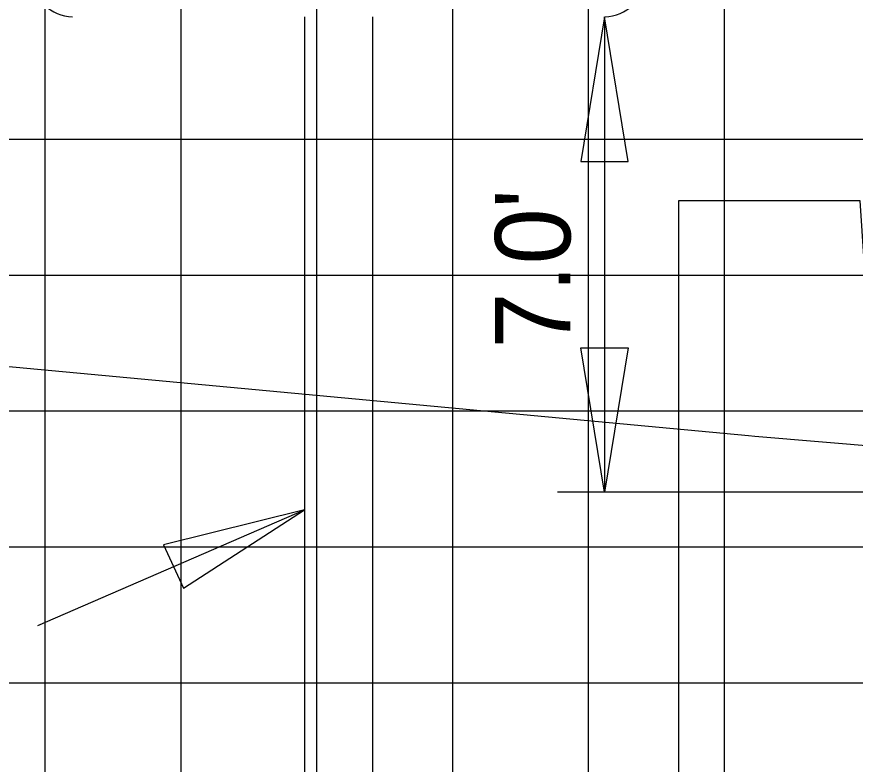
# Model space of a CAD drawing. Extents: x 1797809 to 2198143, y 249608 to 1237864.
# Drawn here: x 2197012.29 to 2197024.63, y 1237173.91 to 1237184.91 of the extents above; entities that cross this region are included whole.
import ezdxf

# ---------------------------------------------------------------- set-up
doc = ezdxf.new("R2010")
doc.units = 0
for name, color, linetype in [('3', 7, 'Continuous'), ('Default', 7, 'Continuous'), ('DESIGN - SHEET - Light Grid', 7, 'Continuous'), ('GSCOLORFILL', 7, 'Continuous'), ('GSDIMS', 7, 'Continuous'), ('GSSHT', 7, 'Continuous'), ('Level 55', 7, 'Continuous')]:
    doc.layers.add(name, color=color, linetype=linetype)

msp = doc.modelspace()

# ---------------------------------------------------------------- linework, layer by layer
at = {"layer": '3'}
for p, q in [((2197016.527, 1237184.909), (2197016.527, 1237165.819)), ((2197017.527, 1237184.909), (2197017.527, 1237165.819)), ((2197012.598, 1237175.948), (2197016.527, 1237177.653))]:
    msp.add_line(p, q, dxfattribs=at)
at = {"layer": 'Default'}
msp.add_lwpolyline([(2197025.456, 1237177.959), (2197024.926, 1237178.869), (2197024.704, 1237182.199), (2197022.032, 1237182.199), (2197022.032, 1237177.959), (2197022.032, 1237163.106), (2197025.456, 1237163.106)], close=True, dxfattribs=at)
at = {"layer": 'DESIGN - SHEET - Light Grid'}
msp.add_lwpolyline([(2197000.138, 1237165.105), (2197000.554, 1237165.155), (2197000.687, 1237165.155), (2197001.797, 1237165.207), (2197002.046, 1237165.207), (2197002.319, 1237165.271), (2197002.575, 1237165.303), (2197004.069, 1237165.34), (2197004.126, 1237165.357), (2197004.232, 1237178.405), (2197004.25, 1237180.323), (2197004.253, 1237181.253), (2197004.36, 1237181.251), (2197006.244, 1237181.234), (2197006.262, 1237181.18), (2197006.549, 1237180.142), (2197006.633, 1237180.138), (2197009.609, 1237179.952), (2197012.067, 1237179.771), (2197023.06, 1237178.745), (2197023.155, 1237178.737), (2197027.96, 1237178.333)], dxfattribs=at)
at = {"layer": 'GSCOLORFILL'}
for centre, start, end in [((2197013.111, 1237185.493), 180, 270), ((2197020.944, 1237185.493), 270, 0)]:
    msp.add_arc(centre, 0.583, start, end, dxfattribs=at)
at = {"layer": 'GSDIMS'}
for p, q in [((2197020.943, 1237184.909), (2197020.943, 1237177.909)), ((2197037.457, 1237177.909), (2197020.249, 1237177.909))]:
    msp.add_line(p, q, dxfattribs=at)
for points in [[(2197020.943, 1237184.909), (2197020.595, 1237182.781), (2197021.29, 1237182.781)], [(2197020.943, 1237177.909), (2197020.595, 1237180.038), (2197021.29, 1237180.038)], [(2197016.527, 1237177.653), (2197014.449, 1237177.134), (2197014.743, 1237176.496)]]:
    msp.add_lwpolyline(points, close=True, dxfattribs=at)
at = {"layer": 'GSSHT'}
for p, q in [((2197012.707, 1237153.106), (2197012.707, 1237223.106)), ((2197014.707, 1237153.106), (2197014.707, 1237223.106)), ((2197016.707, 1237153.106), (2197016.707, 1237223.106)), ((2197018.707, 1237153.106), (2197018.707, 1237223.106)), ((2197020.707, 1237153.106), (2197020.707, 1237223.106)), ((2197022.707, 1237153.106), (2197022.707, 1237223.106)), ((2196954.707, 1237183.106), (2197214.707, 1237183.106)), ((2196954.707, 1237181.106), (2197214.707, 1237181.106)), ((2196954.707, 1237179.106), (2197214.707, 1237179.106)), ((2196954.707, 1237177.106), (2197214.707, 1237177.106)), ((2196954.707, 1237175.106), (2197214.707, 1237175.106))]:
    msp.add_line(p, q, dxfattribs=at)

# ---------------------------------------------------------------- texts
at = {"layer": 'Level 55'}
msp.add_text("7.0'", height=1.1105, rotation=90, dxfattribs=at).set_placement((2197020.44, 1237180.025))

doc.saveas('drawing.dxf')
